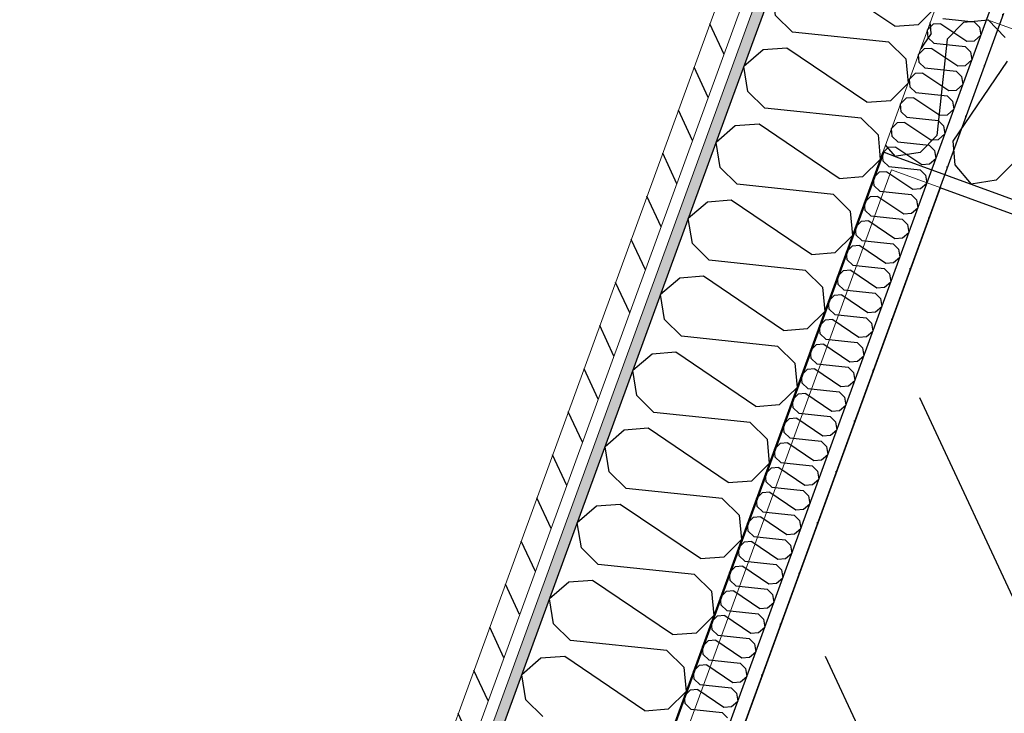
# Model space of a CAD drawing. Header units: millimetres. Extents: x 112481703 to 112588235, y 1264638581 to 1264713486.
# Tile 409 of 487: x 112576753 to 112577664, y 1264688744 to 1264689386. Entities that reach past the tile are written whole.
import ezdxf
from ezdxf.enums import TextEntityAlignment as Align

# ---------------------------------------------------------------- set-up
doc = ezdxf.new("R2010")
doc.units = ezdxf.units.MM
doc.header["$LTSCALE"] = 0.5
doc.header["$MEASUREMENT"] = 0
doc.linetypes.add('Lang stiplet', pattern=[2116.666603, 1269.999981, -846.666622])
doc.linetypes.add('PLINE', pattern=[0])
doc.layers.add('235- Utvendig kledning og overflate', color=7, linetype='Continuous', lineweight=0)
doc.layers.add('236- Innvendig kledning og overflate', color=7, linetype='Continuous', lineweight=0)
for name, color, linetype in [('266- Himling og innvendig overflate#1', 7, 'Continuous'), ('862- M___Nettoareal', 7, 'Continuous'), ('862- M___Nettoareal (1-100)', 7, 'Continuous'), ('862- M___Nettoareal(Polylinje)', 7, 'Continuous'), ('LA_farge_dekke_asfalt2', 7, 'Continuous'), ('Yttervegger.A225', 7, 'Continuous'), ('Yttervegger.A225 (Skravur)', 7, 'Continuous')]:
    doc.layers.add(name, color=color, linetype=linetype)
doc.styles.add('GENERATED_STYLE_1', font='arial.ttf')
pattern_1 = [(249.956, (112557650, 1264717795), (-81.357, 29.68231), [0, -50]), (249.956, (112557682.11, 1264717756.67), (-81.357, 29.68231), [0, -50])]

# ---------------------------------------------------------------- blocks, each defined once
blk = doc.blocks.new('Lager_BK_13_14', base_point=(112577734.86, 1264687561.15))
at = {"layer": '862- M___Nettoareal(Polylinje)', "linetype": 'PLINE', "flags": 128}
blk.add_lwpolyline([(112576572.42, 1264686402.03), (112577871.58, 1264685928.05), (112578457.59, 1264687534.28), (112578456.65, 1264687534.62), (112578902.53, 1264688756.73), (112577604.31, 1264689230.37)], close=True, dxfattribs=at)
blk = doc.blocks.new('*X173', base_point=(112557650, 1264717795))
at = {"layer": 'Yttervegger.A225 (Skravur)', "linetype": 'PLINE'}
for p, q in [((112577595.91, 1264689373.17), (112577595.32, 1264689380.78)), ((112577595.91, 1264689373.17), (112577588.61, 1264689362.38)), ((112577554.51, 1264689268.92), (112577562.76, 1264689259.37)), ((112577563.86, 1264689259.54), (112577562.76, 1264689259.37))]:
    blk.add_line(p, q, dxfattribs=at)
blk = doc.blocks.new('*X174', base_point=(112557650, 1264717795))
at = {"layer": 'Yttervegger.A225 (Skravur)', "linetype": 'PLINE'}
for p, q in [((112577595.32, 1264689380.78), (112577595.13, 1264689383.19)), ((112577588.61, 1264689362.38), (112577586.3, 1264689358.96)), ((112577553.76, 1264689269.79), (112577554.51, 1264689268.92))]:
    blk.add_line(p, q, dxfattribs=at)
blk = doc.blocks.new('*X175', base_point=(112557650, 1264717795))
at = {"layer": 'Yttervegger.A225 (Skravur)', "linetype": 'PLINE'}
for p, q in [((112577610.69, 1264689367.78), (112577626.13, 1264689383.49)), ((112577626.13, 1264689383.49), (112577648.65, 1264689385.57)), ((112577664.54, 1264689369.47), (112577648.65, 1264689385.57)), ((112577610.69, 1264689367.78), (112577601.32, 1264689278.78)), ((112577666.24, 1264689347.51), (112577616.1, 1264689273.39)), ((112577601.32, 1264689278.78), (112577585.88, 1264689263.08)), ((112577616.1, 1264689273.39), (112577617.8, 1264689251.43)), ((112577585.88, 1264689263.08), (112577563.86, 1264689259.54)), ((112577617.8, 1264689251.43), (112577633.09, 1264689233.71)), ((112577671.65, 1264689253.12), (112577656.21, 1264689237.42)), ((112577656.21, 1264689237.42), (112577633.09, 1264689233.71))]:
    blk.add_line(p, q, dxfattribs=at)
blk = doc.blocks.new('*X580', base_point=(112557650, 1264717795))
at = {"layer": 'Yttervegger.A225 (Skravur)', "linetype": 'PLINE'}
for p, q in [((112577466.15, 1264689428.18), (112577448.42, 1264689412.88)), ((112577488.11, 1264689429.88), (112577466.15, 1264689428.18)), ((112577562.23, 1264689379.73), (112577488.11, 1264689429.88)), ((112577452.14, 1264689389.76), (112577448.42, 1264689412.88)), ((112577584.19, 1264689381.43), (112577600.29, 1264689397.32)), ((112577599.73, 1264689403.42), (112577600.29, 1264689397.32)), ((112577467.84, 1264689374.32), (112577452.14, 1264689389.76)), ((112577562.23, 1264689379.73), (112577584.19, 1264689381.43)), ((112577556.84, 1264689364.95), (112577467.84, 1264689374.32)), ((112577556.84, 1264689364.95), (112577572.55, 1264689349.51)), ((112577440.49, 1264689357.84), (112577422.76, 1264689342.55)), ((112577462.45, 1264689359.54), (112577440.49, 1264689357.84)), ((112577536.57, 1264689309.4), (112577462.45, 1264689359.54)), ((112577426.48, 1264689319.43), (112577422.76, 1264689342.55)), ((112577572.55, 1264689349.51), (112577574.63, 1264689326.99)), ((112577558.53, 1264689311.1), (112577574.63, 1264689326.99)), ((112577442.18, 1264689303.99), (112577426.48, 1264689319.43)), ((112577536.57, 1264689309.4), (112577558.53, 1264689311.1)), ((112577531.18, 1264689294.62), (112577442.18, 1264689303.99)), ((112577531.18, 1264689294.62), (112577546.89, 1264689279.18)), ((112577546.89, 1264689279.18), (112577548.23, 1264689264.67))]:
    blk.add_line(p, q, dxfattribs=at)
blk = doc.blocks.new('*X581', base_point=(112557650, 1264717795))
at = {"layer": 'Yttervegger.A225 (Skravur)', "linetype": 'PLINE'}
for p, q in [((112577436.79, 1264689289.21), (112577414.83, 1264689287.51)), ((112577510.91, 1264689239.07), (112577436.79, 1264689289.21)), ((112577414.83, 1264689287.51), (112577397.1, 1264689272.22)), ((112577400.82, 1264689249.1), (112577397.1, 1264689272.22)), ((112577548.23, 1264689264.67), (112577548.97, 1264689256.66)), ((112577532.87, 1264689240.76), (112577548.97, 1264689256.66)), ((112577416.52, 1264689233.65), (112577400.82, 1264689249.1)), ((112577505.52, 1264689224.29), (112577416.52, 1264689233.65)), ((112577510.91, 1264689239.07), (112577532.87, 1264689240.76)), ((112577505.52, 1264689224.29), (112577521.23, 1264689208.85)), ((112577389.17, 1264689217.18), (112577371.44, 1264689201.88)), ((112577411.13, 1264689218.88), (112577389.17, 1264689217.18)), ((112577485.25, 1264689168.73), (112577411.13, 1264689218.88)), ((112577521.23, 1264689208.85), (112577523.31, 1264689186.32)), ((112577375.16, 1264689178.76), (112577371.44, 1264689201.88)), ((112577390.86, 1264689163.32), (112577375.16, 1264689178.76)), ((112577507.21, 1264689170.43), (112577523.31, 1264689186.32)), ((112577485.25, 1264689168.73), (112577507.21, 1264689170.43)), ((112577479.86, 1264689153.96), (112577390.86, 1264689163.32)), ((112577479.86, 1264689153.96), (112577495.57, 1264689138.51)), ((112577363.51, 1264689146.85), (112577345.78, 1264689131.55)), ((112577385.47, 1264689148.55), (112577363.51, 1264689146.85)), ((112577459.59, 1264689098.4), (112577385.47, 1264689148.55)), ((112577495.57, 1264689138.51), (112577497.65, 1264689115.99)), ((112577349.5, 1264689108.43), (112577345.78, 1264689131.55)), ((112577481.55, 1264689100.1), (112577497.65, 1264689115.99)), ((112577365.2, 1264689092.99), (112577349.5, 1264689108.43)), ((112577459.59, 1264689098.4), (112577481.55, 1264689100.1)), ((112577454.2, 1264689083.62), (112577365.2, 1264689092.99)), ((112577359.81, 1264689078.21), (112577337.85, 1264689076.51)), ((112577433.93, 1264689028.07), (112577359.81, 1264689078.21)), ((112577454.2, 1264689083.62), (112577469.91, 1264689068.18)), ((112577337.85, 1264689076.51), (112577320.12, 1264689061.22)), ((112577323.83, 1264689038.1), (112577320.12, 1264689061.22)), ((112577469.91, 1264689068.18), (112577471.99, 1264689045.66)), ((112577455.89, 1264689029.77), (112577471.99, 1264689045.66)), ((112577339.54, 1264689022.66), (112577323.83, 1264689038.1)), ((112577433.93, 1264689028.07), (112577455.89, 1264689029.77)), ((112577428.54, 1264689013.29), (112577339.54, 1264689022.66)), ((112577312.19, 1264689006.18), (112577294.46, 1264688990.89)), ((112577334.15, 1264689007.88), (112577312.19, 1264689006.18)), ((112577408.27, 1264688957.74), (112577334.15, 1264689007.88)), ((112577428.54, 1264689013.29), (112577444.25, 1264688997.85)), ((112577444.25, 1264688997.85), (112577446.33, 1264688975.33)), ((112577298.17, 1264688967.77), (112577294.46, 1264688990.89)), ((112577430.23, 1264688959.43), (112577446.33, 1264688975.33)), ((112577313.88, 1264688952.32), (112577298.17, 1264688967.77)), ((112577402.88, 1264688942.96), (112577313.88, 1264688952.32)), ((112577408.27, 1264688957.74), (112577430.23, 1264688959.43)), ((112577402.88, 1264688942.96), (112577418.59, 1264688927.52)), ((112577286.53, 1264688935.85), (112577268.8, 1264688920.55)), ((112577308.49, 1264688937.55), (112577286.53, 1264688935.85)), ((112577382.61, 1264688887.4), (112577308.49, 1264688937.55)), ((112577418.59, 1264688927.52), (112577420.67, 1264688904.99)), ((112577272.51, 1264688897.43), (112577268.8, 1264688920.55)), ((112577288.22, 1264688881.99), (112577272.51, 1264688897.43)), ((112577404.57, 1264688889.1), (112577420.67, 1264688904.99)), ((112577382.61, 1264688887.4), (112577404.57, 1264688889.1)), ((112577377.22, 1264688872.63), (112577288.22, 1264688881.99)), ((112577377.22, 1264688872.63), (112577392.93, 1264688857.18)), ((112577260.87, 1264688865.52), (112577243.14, 1264688850.22)), ((112577282.83, 1264688867.22), (112577260.87, 1264688865.52)), ((112577356.95, 1264688817.07), (112577282.83, 1264688867.22)), ((112577392.93, 1264688857.18), (112577395.01, 1264688834.66)), ((112577246.85, 1264688827.1), (112577243.14, 1264688850.22)), ((112577378.91, 1264688818.77), (112577395.01, 1264688834.66)), ((112577262.56, 1264688811.66), (112577246.85, 1264688827.1)), ((112577356.95, 1264688817.07), (112577378.91, 1264688818.77)), ((112577351.56, 1264688802.29), (112577262.56, 1264688811.66)), ((112577257.17, 1264688796.88), (112577235.21, 1264688795.18)), ((112577331.29, 1264688746.74), (112577257.17, 1264688796.88)), ((112577351.56, 1264688802.29), (112577367.27, 1264688786.85)), ((112577235.21, 1264688795.18), (112577217.48, 1264688779.89)), ((112577367.27, 1264688786.85), (112577369.35, 1264688764.33)), ((112577221.19, 1264688756.77), (112577217.48, 1264688779.89)), ((112577353.25, 1264688748.44), (112577369.35, 1264688764.33)), ((112577236.9, 1264688741.33), (112577221.19, 1264688756.77)), ((112577331.29, 1264688746.74), (112577353.25, 1264688748.44))]:
    blk.add_line(p, q, dxfattribs=at)
blk = doc.blocks.new('Label_67', base_point=(112577856.52, 1264687537.07))
at = {"layer": '862- M___Nettoareal (1-100)', "insert": (112577855.82, 1264688135.35), "char_height": 200, "attachment_point": 1, "rotation": 249.95599, "style": 'GENERATED_STYLE_1'}
blk.add_mtext('\\A1;{\\pql;\\pt0,241000;\\fArial|b0|i0|c0|p0;\\W1.000000;4,2\\fArial|b0|i0|c0|p0;\\W1.000000;\\A1{\\H.66x;\\S^  ;}\\fArial|b0|i0|c0|p0;\\W1.000000; m\\fArial|b0|i0|c0|p0;\\W1.000000;\\A1{\\H.66x;\\S2^  ;}\\fArial|b0|i0|c0|p0;\\W1.000000;\\fArial|b0|i0|c0|p0;\\W1.000000;\\fArial|b0|i0|c0|p0;\\W1.000000;\\fArial|b0|i0|c0|p0;\\W1.000000;\\fArial|b0|i0|c0|p0;\\W1.000000;\\fArial|b0|i0|c0|p0;\\W1.000000;\\fArial|b0|i0|c0|p0;\\W1.000000;\\A1{\\H.66x;\\S^  ;}\\fArial|b0|i0|c0|p0;\\W1.000000;\\fArial|b0|i0|c0|p0;\\W1.000000;\\A1{\\H.66x;\\S^  ;}\\fArial|b0|i0|c0|p0;\\W1.000000;\\fArial|b0|i0|c0|p0;\\W1.000000;\\fArial|b0|i0|c0|p0;\\W1.000000;\\fArial|b0|i0|c0|p0;\\W1.000000;\\fArial|b0|i0|c0|p0;\\W1.000000;\\fArial|b0|i0|c0|p0;\\W1.000000;\\fArial|b0|i0|c0|p0;\\W1.000000;\\A1{\\H.66x;\\S^  ;}\\fArial|b0|i0|c0|p0;\\W1.000000;\\fArial|b0|i0|c0|p0;\\W1.000000;\\A1{\\H.66x;\\S^  ;}\\fArial|b0|i0|c0|p0;\\W1.000000;\\fArial|b0|i0|c0|p0;\\W1.000000;\\fArial|b0|i0|c0|p0;\\W1.000000;\\fArial|b0|i0|c0|p0;\\W1.000000;\\fArial|b0|i0|c0|p0;\\W1.000000;\\fArial|b0|i0|c0|p0;\\W1.000000;\\fArial|b0|i0|c0|p0;\\W1.000000;\\A1{\\H.66x;\\S^  ;}\\fArial|b0|i0|c0|p0;\\W1.000000;\\fArial|b0|i0|c0|p0;\\W1.000000;\\A1{\\H.66x;\\S^  ;}\\fArial|b0|i0|c0|p0;\\W1.000000;\\fArial|b0|i0|c0|p0;\\W1.000000;\\fArial|b0|i0|c0|p0;\\W1.000000;\\fArial|b0|i0|c0|p0;\\W1.000000;\\fArial|b0|i0|c0|p0;\\W1.000000;\\fArial|b0|i0|c0|p0;\\W1.000000;\\fArial|b0|i0|c0|p0;\\W1.000000;\\A1{\\H.66x;\\S^  ;}\\fArial|b0|i0|c0|p0;\\W1.000000;\\fArial|b0|i0|c0|p0;\\W1.000000;\\A1{\\H.66x;\\S^  ;}\\fArial|b0|i0|c0|p0;\\W1.000000;\\fArial|b0|i0|c0|p0;\\W1.000000;\\fArial|b0|i0|c0|p0;\\W1.000000;\\fArial|b0|i0|c0|p0;\\W1.000000;\\fArial|b0|i0|c0|p0;\\W1.000000;\\fArial|b0|i0|c0|p0;\\W1.000000;\\fArial|b0|i0|c0|p0;\\W1.000000;\\fArial|b0|i0|c0|p0;\\W1.000000;}', dxfattribs=at)
at = {"layer": '862- M___Nettoareal (1-100)', "style": 'GENERATED_STYLE_1'}
for tag, p in [('DUMMY_108', (112577908.3, 1264688137.49)), ('DUMMY_107', (112578203.55, 1264688029.77)), ('DUMMY_106', (112578498.81, 1264687922.05))]:
    blk.add_attdef(tag, text='', height=200, rotation=249.95599, dxfattribs=at).set_placement(p, align=Align.TOP_LEFT)
blk = doc.blocks.new('Label_68', base_point=(112578786.05, 1264690084.86))
at = {"layer": '862- M___Nettoareal (1-100)', "char_height": 200, "attachment_point": 1, "rotation": 249.95599, "style": 'GENERATED_STYLE_1'}
for s, insert in [('\\A1;{\\pql;\\pt0,241000;\\fArial|b0|i0|c0|p0;\\W1.000000;2,5\\fArial|b0|i0|c0|p0;\\W1.000000;\\A1{\\H.66x;\\S^  ;}\\fArial|b0|i0|c0|p0;\\W1.000000; m\\fArial|b0|i0|c0|p0;\\W1.000000;\\A1{\\H.66x;\\S2^  ;}\\fArial|b0|i0|c0|p0;\\W1.000000;\\fArial|b0|i0|c0|p0;\\W1.000000;\\fArial|b0|i0|c0|p0;\\W1.000000;\\fArial|b0|i0|c0|p0;\\W1.000000;\\fArial|b0|i0|c0|p0;\\W1.000000;\\fArial|b0|i0|c0|p0;\\W1.000000;\\fArial|b0|i0|c0|p0;\\W1.000000;\\A1{\\H.66x;\\S^  ;}\\fArial|b0|i0|c0|p0;\\W1.000000;\\fArial|b0|i0|c0|p0;\\W1.000000;\\A1{\\H.66x;\\S^  ;}\\fArial|b0|i0|c0|p0;\\W1.000000;\\fArial|b0|i0|c0|p0;\\W1.000000;\\fArial|b0|i0|c0|p0;\\W1.000000;\\fArial|b0|i0|c0|p0;\\W1.000000;\\fArial|b0|i0|c0|p0;\\W1.000000;\\fArial|b0|i0|c0|p0;\\W1.000000;\\fArial|b0|i0|c0|p0;\\W1.000000;\\A1{\\H.66x;\\S^  ;}\\fArial|b0|i0|c0|p0;\\W1.000000;\\fArial|b0|i0|c0|p0;\\W1.000000;\\A1{\\H.66x;\\S^  ;}\\fArial|b0|i0|c0|p0;\\W1.000000;\\fArial|b0|i0|c0|p0;\\W1.000000;\\fArial|b0|i0|c0|p0;\\W1.000000;\\fArial|b0|i0|c0|p0;\\W1.000000;\\fArial|b0|i0|c0|p0;\\W1.000000;\\fArial|b0|i0|c0|p0;\\W1.000000;\\fArial|b0|i0|c0|p0;\\W1.000000;\\A1{\\H.66x;\\S^  ;}\\fArial|b0|i0|c0|p0;\\W1.000000;\\fArial|b0|i0|c0|p0;\\W1.000000;\\A1{\\H.66x;\\S^  ;}\\fArial|b0|i0|c0|p0;\\W1.000000;\\fArial|b0|i0|c0|p0;\\W1.000000;\\fArial|b0|i0|c0|p0;\\W1.000000;\\fArial|b0|i0|c0|p0;\\W1.000000;\\fArial|b0|i0|c0|p0;\\W1.000000;\\fArial|b0|i0|c0|p0;\\W1.000000;\\fArial|b0|i0|c0|p0;\\W1.000000;\\A1{\\H.66x;\\S^  ;}\\fArial|b0|i0|c0|p0;\\W1.000000;\\fArial|b0|i0|c0|p0;\\W1.000000;\\A1{\\H.66x;\\S^  ;}\\fArial|b0|i0|c0|p0;\\W1.000000;\\fArial|b0|i0|c0|p0;\\W1.000000;\\fArial|b0|i0|c0|p0;\\W1.000000;\\fArial|b0|i0|c0|p0;\\W1.000000;\\fArial|b0|i0|c0|p0;\\W1.000000;\\fArial|b0|i0|c0|p0;\\W1.000000;\\fArial|b0|i0|c0|p0;\\W1.000000;\\fArial|b0|i0|c0|p0;\\W1.000000;}', (112578727.86, 1264690525.56)), ('\\A1;{\\pql;\\pt0,241000;\\fArial|b0|i0|c0|p0;\\W1.000000;Toalett\\fArial|b0|i0|c0|p0;\\W1.000000;\\A1{\\H.66x;\\S^  ;}\\fArial|b0|i0|c0|p0;\\W1.000000;\\fArial|b0|i0|c0|p0;\\W1.000000;\\A1{\\H.66x;\\S^  ;}\\fArial|b0|i0|c0|p0;\\W1.000000;\\fArial|b0|i0|c0|p0;\\W1.000000;\\fArial|b0|i0|c0|p0;\\W1.000000;\\fArial|b0|i0|c0|p0;\\W1.000000;\\fArial|b0|i0|c0|p0;\\W1.000000;\\fArial|b0|i0|c0|p0;\\W1.000000;\\fArial|b0|i0|c0|p0;\\W1.000000;\\A1{\\H.66x;\\S^  ;}\\fArial|b0|i0|c0|p0;\\W1.000000;\\fArial|b0|i0|c0|p0;\\W1.000000;\\A1{\\H.66x;\\S^  ;}\\fArial|b0|i0|c0|p0;\\W1.000000;\\fArial|b0|i0|c0|p0;\\W1.000000;\\fArial|b0|i0|c0|p0;\\W1.000000;\\fArial|b0|i0|c0|p0;\\W1.000000;\\fArial|b0|i0|c0|p0;\\W1.000000;\\fArial|b0|i0|c0|p0;\\W1.000000;\\fArial|b0|i0|c0|p0;\\W1.000000;\\A1{\\H.66x;\\S^  ;}\\fArial|b0|i0|c0|p0;\\W1.000000;\\fArial|b0|i0|c0|p0;\\W1.000000;\\A1{\\H.66x;\\S^  ;}\\fArial|b0|i0|c0|p0;\\W1.000000;\\fArial|b0|i0|c0|p0;\\W1.000000;\\fArial|b0|i0|c0|p0;\\W1.000000;\\fArial|b0|i0|c0|p0;\\W1.000000;\\fArial|b0|i0|c0|p0;\\W1.000000;\\fArial|b0|i0|c0|p0;\\W1.000000;\\fArial|b0|i0|c0|p0;\\W1.000000;\\A1{\\H.66x;\\S^  ;}\\fArial|b0|i0|c0|p0;\\W1.000000;\\fArial|b0|i0|c0|p0;\\W1.000000;\\A1{\\H.66x;\\S^  ;}\\fArial|b0|i0|c0|p0;\\W1.000000;\\fArial|b0|i0|c0|p0;\\W1.000000;\\fArial|b0|i0|c0|p0;\\W1.000000;\\fArial|b0|i0|c0|p0;\\W1.000000;\\fArial|b0|i0|c0|p0;\\W1.000000;\\fArial|b0|i0|c0|p0;\\W1.000000;\\fArial|b0|i0|c0|p0;\\W1.000000;\\A1{\\H.66x;\\S^  ;}\\fArial|b0|i0|c0|p0;\\W1.000000;\\fArial|b0|i0|c0|p0;\\W1.000000;\\A1{\\H.66x;\\S^  ;}\\fArial|b0|i0|c0|p0;\\W1.000000;\\fArial|b0|i0|c0|p0;\\W1.000000;\\fArial|b0|i0|c0|p0;\\W1.000000;\\fArial|b0|i0|c0|p0;\\W1.000000;\\fArial|b0|i0|c0|p0;\\W1.000000;\\fArial|b0|i0|c0|p0;\\W1.000000;\\fArial|b0|i0|c0|p0;\\W1.000000;\\fArial|b0|i0|c0|p0;\\W1.000000;}', (112579025.8, 1264690416.86)), ('\\A1;{\\pql;\\pt0,241000;\\fArial|b0|i0|c0|p0;\\W1.000000;11\\fArial|b0|i0|c0|p0;\\W1.000000;\\A1{\\H.66x;\\S^  ;}\\fArial|b0|i0|c0|p0;\\W1.000000;\\fArial|b0|i0|c0|p0;\\W1.000000;\\A1{\\H.66x;\\S^  ;}\\fArial|b0|i0|c0|p0;\\W1.000000;\\fArial|b0|i0|c0|p0;\\W1.000000;\\fArial|b0|i0|c0|p0;\\W1.000000;\\fArial|b0|i0|c0|p0;\\W1.000000;\\fArial|b0|i0|c0|p0;\\W1.000000;\\fArial|b0|i0|c0|p0;\\W1.000000;\\fArial|b0|i0|c0|p0;\\W1.000000;\\A1{\\H.66x;\\S^  ;}\\fArial|b0|i0|c0|p0;\\W1.000000;\\fArial|b0|i0|c0|p0;\\W1.000000;\\A1{\\H.66x;\\S^  ;}\\fArial|b0|i0|c0|p0;\\W1.000000;\\fArial|b0|i0|c0|p0;\\W1.000000;\\fArial|b0|i0|c0|p0;\\W1.000000;\\fArial|b0|i0|c0|p0;\\W1.000000;\\fArial|b0|i0|c0|p0;\\W1.000000;\\fArial|b0|i0|c0|p0;\\W1.000000;\\fArial|b0|i0|c0|p0;\\W1.000000;\\A1{\\H.66x;\\S^  ;}\\fArial|b0|i0|c0|p0;\\W1.000000;\\fArial|b0|i0|c0|p0;\\W1.000000;\\A1{\\H.66x;\\S^  ;}\\fArial|b0|i0|c0|p0;\\W1.000000;\\fArial|b0|i0|c0|p0;\\W1.000000;\\fArial|b0|i0|c0|p0;\\W1.000000;\\fArial|b0|i0|c0|p0;\\W1.000000;\\fArial|b0|i0|c0|p0;\\W1.000000;\\fArial|b0|i0|c0|p0;\\W1.000000;\\fArial|b0|i0|c0|p0;\\W1.000000;\\A1{\\H.66x;\\S^  ;}\\fArial|b0|i0|c0|p0;\\W1.000000;\\fArial|b0|i0|c0|p0;\\W1.000000;\\A1{\\H.66x;\\S^  ;}\\fArial|b0|i0|c0|p0;\\W1.000000;\\fArial|b0|i0|c0|p0;\\W1.000000;\\fArial|b0|i0|c0|p0;\\W1.000000;\\fArial|b0|i0|c0|p0;\\W1.000000;\\fArial|b0|i0|c0|p0;\\W1.000000;\\fArial|b0|i0|c0|p0;\\W1.000000;\\fArial|b0|i0|c0|p0;\\W1.000000;\\A1{\\H.66x;\\S^  ;}\\fArial|b0|i0|c0|p0;\\W1.000000;\\fArial|b0|i0|c0|p0;\\W1.000000;\\A1{\\H.66x;\\S^  ;}\\fArial|b0|i0|c0|p0;\\W1.000000;\\fArial|b0|i0|c0|p0;\\W1.000000;\\fArial|b0|i0|c0|p0;\\W1.000000;\\fArial|b0|i0|c0|p0;\\W1.000000;\\fArial|b0|i0|c0|p0;\\W1.000000;\\fArial|b0|i0|c0|p0;\\W1.000000;\\fArial|b0|i0|c0|p0;\\W1.000000;\\fArial|b0|i0|c0|p0;\\W1.000000;}', (112579327.9, 1264690327.93))]:
    blk.add_mtext(s, dxfattribs=dict(at, insert=insert))
at = {"layer": '862- M___Nettoareal (1-100)', "style": 'GENERATED_STYLE_1'}
for tag, p in [('DUMMY_108', (112578780.34, 1264690527.7)), ('DUMMY_107', (112579075.6, 1264690419.98)), ('DUMMY_106', (112579370.85, 1264690312.26))]:
    blk.add_attdef(tag, text='', height=200, rotation=249.95599, dxfattribs=at).set_placement(p, align=Align.TOP_LEFT)
blk = doc.blocks.new('*X1160', base_point=(112557650, 1264717795))
at = {"layer": 'Yttervegger.A225 (Skravur)', "linetype": 'PLINE'}
for p, q in [((112577597.88, 1264689381.56), (112577592.66, 1264689376.41)), ((112577605, 1264689382.12), (112577597.88, 1264689381.56)), ((112577605, 1264689382.12), (112577629.04, 1264689365.85)), ((112577606.75, 1264689386.91), (112577635.62, 1264689383.87)), ((112577635.62, 1264689383.87), (112577640.71, 1264689378.86)), ((112577640.71, 1264689378.86), (112577641.91, 1264689371.36)), ((112577593.34, 1264689369.11), (112577592.66, 1264689376.41)), ((112577636.17, 1264689366.4), (112577641.91, 1264689371.36)), ((112577598.43, 1264689364.1), (112577593.34, 1264689369.11)), ((112577598.43, 1264689364.1), (112577627.29, 1264689361.06)), ((112577627.29, 1264689361.06), (112577632.39, 1264689356.05)), ((112577629.04, 1264689365.85), (112577636.17, 1264689366.4)), ((112577589.56, 1264689358.75), (112577584.34, 1264689353.6)), ((112577585.01, 1264689346.3), (112577584.34, 1264689353.6)), ((112577596.68, 1264689359.31), (112577589.56, 1264689358.75)), ((112577596.68, 1264689359.31), (112577620.72, 1264689343.04)), ((112577632.39, 1264689356.05), (112577633.59, 1264689348.55)), ((112577590.11, 1264689341.29), (112577585.01, 1264689346.3)), ((112577620.72, 1264689343.04), (112577627.84, 1264689343.59)), ((112577627.84, 1264689343.59), (112577633.59, 1264689348.55)), ((112577581.24, 1264689335.94), (112577576.02, 1264689330.79)), ((112577588.36, 1264689336.49), (112577581.24, 1264689335.94)), ((112577588.36, 1264689336.49), (112577612.4, 1264689320.23)), ((112577590.11, 1264689341.29), (112577618.97, 1264689338.25)), ((112577618.97, 1264689338.25), (112577624.07, 1264689333.24)), ((112577624.07, 1264689333.24), (112577625.27, 1264689325.74)), ((112577576.69, 1264689323.49), (112577576.02, 1264689330.79)), ((112577619.52, 1264689320.78), (112577625.27, 1264689325.74)), ((112577581.79, 1264689318.48), (112577576.69, 1264689323.49)), ((112577581.79, 1264689318.48), (112577610.65, 1264689315.44)), ((112577610.65, 1264689315.44), (112577615.74, 1264689310.43)), ((112577612.4, 1264689320.23), (112577619.52, 1264689320.78)), ((112577572.92, 1264689313.13), (112577567.69, 1264689307.98)), ((112577568.37, 1264689300.67), (112577567.69, 1264689307.98)), ((112577580.04, 1264689313.68), (112577572.92, 1264689313.13)), ((112577580.04, 1264689313.68), (112577604.08, 1264689297.42)), ((112577615.74, 1264689310.43), (112577616.95, 1264689302.93)), ((112577573.46, 1264689295.67), (112577568.37, 1264689300.67)), ((112577604.08, 1264689297.42), (112577611.2, 1264689297.97)), ((112577611.2, 1264689297.97), (112577616.95, 1264689302.93)), ((112577564.59, 1264689290.32), (112577559.37, 1264689285.17)), ((112577571.72, 1264689290.87), (112577564.59, 1264689290.32)), ((112577571.72, 1264689290.87), (112577595.75, 1264689274.61)), ((112577573.46, 1264689295.67), (112577602.33, 1264689292.63)), ((112577602.33, 1264689292.63), (112577607.42, 1264689287.62)), ((112577607.42, 1264689287.62), (112577608.63, 1264689280.12)), ((112577560.05, 1264689277.86), (112577559.37, 1264689285.17)), ((112577602.88, 1264689275.16), (112577608.63, 1264689280.12)), ((112577565.14, 1264689272.86), (112577560.05, 1264689277.86)), ((112577565.14, 1264689272.86), (112577594.01, 1264689269.82)), ((112577594.01, 1264689269.82), (112577599.1, 1264689264.81)), ((112577595.75, 1264689274.61), (112577602.88, 1264689275.16)), ((112577556.27, 1264689267.51), (112577551.05, 1264689262.36)), ((112577551.73, 1264689255.05), (112577551.05, 1264689262.36)), ((112577563.39, 1264689268.06), (112577556.27, 1264689267.51)), ((112577563.39, 1264689268.06), (112577587.43, 1264689251.8)), ((112577599.1, 1264689264.81), (112577600.3, 1264689257.31)), ((112577556.82, 1264689250.05), (112577551.73, 1264689255.05)), ((112577587.43, 1264689251.8), (112577594.55, 1264689252.35)), ((112577594.55, 1264689252.35), (112577600.3, 1264689257.31)), ((112577547.95, 1264689244.7), (112577542.73, 1264689239.55)), ((112577555.07, 1264689245.25), (112577547.95, 1264689244.7)), ((112577555.07, 1264689245.25), (112577579.11, 1264689228.99)), ((112577556.82, 1264689250.05), (112577585.68, 1264689247.01)), ((112577585.68, 1264689247.01), (112577590.78, 1264689242)), ((112577543.4, 1264689232.24), (112577542.73, 1264689239.55)), ((112577586.23, 1264689229.54), (112577591.98, 1264689234.5)), ((112577590.78, 1264689242), (112577591.98, 1264689234.5)), ((112577548.5, 1264689227.23), (112577543.4, 1264689232.24)), ((112577548.5, 1264689227.23), (112577577.36, 1264689224.2)), ((112577577.36, 1264689224.2), (112577582.46, 1264689219.19)), ((112577579.11, 1264689228.99), (112577586.23, 1264689229.54)), ((112577539.63, 1264689221.89), (112577534.41, 1264689216.74)), ((112577535.08, 1264689209.43), (112577534.41, 1264689216.74)), ((112577546.75, 1264689222.44), (112577539.63, 1264689221.89)), ((112577546.75, 1264689222.44), (112577570.79, 1264689206.18)), ((112577582.46, 1264689219.19), (112577583.66, 1264689211.69)), ((112577540.18, 1264689204.42), (112577535.08, 1264689209.43)), ((112577570.79, 1264689206.18), (112577577.91, 1264689206.73)), ((112577577.91, 1264689206.73), (112577583.66, 1264689211.69)), ((112577531.3, 1264689199.08), (112577526.08, 1264689193.93)), ((112577538.43, 1264689199.63), (112577531.3, 1264689199.08)), ((112577538.43, 1264689199.63), (112577562.47, 1264689183.37)), ((112577540.18, 1264689204.42), (112577569.04, 1264689201.39)), ((112577569.04, 1264689201.39), (112577574.13, 1264689196.38)), ((112577526.76, 1264689186.62), (112577526.08, 1264689193.93)), ((112577569.59, 1264689183.92), (112577575.34, 1264689188.88)), ((112577574.13, 1264689196.38), (112577575.34, 1264689188.88)), ((112577531.85, 1264689181.61), (112577526.76, 1264689186.62)), ((112577531.85, 1264689181.61), (112577560.72, 1264689178.58)), ((112577560.72, 1264689178.58), (112577565.81, 1264689173.57)), ((112577562.47, 1264689183.37), (112577569.59, 1264689183.92)), ((112577522.98, 1264689176.27), (112577517.76, 1264689171.12)), ((112577518.44, 1264689163.81), (112577517.76, 1264689171.12)), ((112577530.1, 1264689176.82), (112577522.98, 1264689176.27)), ((112577530.1, 1264689176.82), (112577554.14, 1264689160.56)), ((112577565.81, 1264689173.57), (112577567.01, 1264689166.07)), ((112577523.53, 1264689158.8), (112577518.44, 1264689163.81)), ((112577554.14, 1264689160.56), (112577561.27, 1264689161.11)), ((112577561.27, 1264689161.11), (112577567.01, 1264689166.07)), ((112577514.66, 1264689153.46), (112577509.44, 1264689148.31)), ((112577521.78, 1264689154.01), (112577514.66, 1264689153.46)), ((112577521.78, 1264689154.01), (112577545.82, 1264689137.75)), ((112577523.53, 1264689158.8), (112577552.39, 1264689155.77)), ((112577552.39, 1264689155.77), (112577557.49, 1264689150.76)), ((112577510.11, 1264689141), (112577509.44, 1264689148.31)), ((112577552.94, 1264689138.3), (112577558.69, 1264689143.26)), ((112577557.49, 1264689150.76), (112577558.69, 1264689143.26)), ((112577515.21, 1264689135.99), (112577510.11, 1264689141)), ((112577515.21, 1264689135.99), (112577544.07, 1264689132.95)), ((112577544.07, 1264689132.95), (112577549.17, 1264689127.95)), ((112577545.82, 1264689137.75), (112577552.94, 1264689138.3)), ((112577506.34, 1264689130.65), (112577501.12, 1264689125.49)), ((112577501.79, 1264689118.19), (112577501.12, 1264689125.49)), ((112577513.46, 1264689131.2), (112577506.34, 1264689130.65)), ((112577513.46, 1264689131.2), (112577537.5, 1264689114.94)), ((112577549.17, 1264689127.95), (112577550.37, 1264689120.45)), ((112577506.89, 1264689113.18), (112577501.79, 1264689118.19)), ((112577537.5, 1264689114.94), (112577544.62, 1264689115.49)), ((112577544.62, 1264689115.49), (112577550.37, 1264689120.45)), ((112577498.02, 1264689107.84), (112577492.79, 1264689102.68)), ((112577505.14, 1264689108.39), (112577498.02, 1264689107.84)), ((112577505.14, 1264689108.39), (112577529.18, 1264689092.13)), ((112577506.89, 1264689113.18), (112577535.75, 1264689110.14)), ((112577535.75, 1264689110.14), (112577540.84, 1264689105.14)), ((112577493.47, 1264689095.38), (112577492.79, 1264689102.68)), ((112577536.3, 1264689092.68), (112577542.05, 1264689097.64)), ((112577540.84, 1264689105.14), (112577542.05, 1264689097.64)), ((112577498.56, 1264689090.37), (112577493.47, 1264689095.38)), ((112577498.56, 1264689090.37), (112577527.43, 1264689087.33)), ((112577527.43, 1264689087.33), (112577532.52, 1264689082.33)), ((112577529.18, 1264689092.13), (112577536.3, 1264689092.68)), ((112577489.69, 1264689085.03), (112577484.47, 1264689079.87)), ((112577485.15, 1264689072.57), (112577484.47, 1264689079.87)), ((112577496.82, 1264689085.58), (112577489.69, 1264689085.03)), ((112577496.82, 1264689085.58), (112577520.85, 1264689069.32)), ((112577532.52, 1264689082.33), (112577533.73, 1264689074.83)), ((112577490.24, 1264689067.56), (112577485.15, 1264689072.57)), ((112577520.85, 1264689069.32), (112577527.98, 1264689069.87)), ((112577527.98, 1264689069.87), (112577533.73, 1264689074.83)), ((112577481.37, 1264689062.22), (112577476.15, 1264689057.06)), ((112577488.49, 1264689062.77), (112577481.37, 1264689062.22)), ((112577488.49, 1264689062.77), (112577512.53, 1264689046.5)), ((112577490.24, 1264689067.56), (112577519.11, 1264689064.52)), ((112577519.11, 1264689064.52), (112577524.2, 1264689059.51)), ((112577476.83, 1264689049.76), (112577476.15, 1264689057.06)), ((112577519.65, 1264689047.06), (112577525.4, 1264689052.02)), ((112577524.2, 1264689059.51), (112577525.4, 1264689052.02)), ((112577481.92, 1264689044.75), (112577476.83, 1264689049.76)), ((112577481.92, 1264689044.75), (112577510.78, 1264689041.71)), ((112577512.53, 1264689046.5), (112577519.65, 1264689047.06)), ((112577473.05, 1264689039.41), (112577467.83, 1264689034.25)), ((112577468.5, 1264689026.95), (112577467.83, 1264689034.25)), ((112577480.17, 1264689039.96), (112577473.05, 1264689039.41)), ((112577480.17, 1264689039.96), (112577504.21, 1264689023.69)), ((112577510.78, 1264689041.71), (112577515.88, 1264689036.7)), ((112577515.88, 1264689036.7), (112577517.08, 1264689029.21)), ((112577473.6, 1264689021.94), (112577468.5, 1264689026.95)), ((112577504.21, 1264689023.69), (112577511.33, 1264689024.25)), ((112577511.33, 1264689024.25), (112577517.08, 1264689029.21)), ((112577464.73, 1264689016.6), (112577459.51, 1264689011.44)), ((112577471.85, 1264689017.15), (112577464.73, 1264689016.6)), ((112577471.85, 1264689017.15), (112577495.89, 1264689000.88)), ((112577473.6, 1264689021.94), (112577502.46, 1264689018.9)), ((112577502.46, 1264689018.9), (112577507.56, 1264689013.89)), ((112577460.18, 1264689004.14), (112577459.51, 1264689011.44)), ((112577503.01, 1264689001.43), (112577508.76, 1264689006.4)), ((112577507.56, 1264689013.89), (112577508.76, 1264689006.4)), ((112577465.28, 1264688999.13), (112577460.18, 1264689004.14)), ((112577465.28, 1264688999.13), (112577494.14, 1264688996.09)), ((112577495.89, 1264689000.88), (112577503.01, 1264689001.43)), ((112577456.4, 1264688993.79), (112577451.18, 1264688988.63)), ((112577451.86, 1264688981.33), (112577451.18, 1264688988.63)), ((112577463.53, 1264688994.34), (112577456.4, 1264688993.79)), ((112577463.53, 1264688994.34), (112577487.57, 1264688978.07)), ((112577494.14, 1264688996.09), (112577499.23, 1264688991.08)), ((112577499.23, 1264688991.08), (112577500.44, 1264688983.59)), ((112577456.95, 1264688976.32), (112577451.86, 1264688981.33)), ((112577487.57, 1264688978.07), (112577494.69, 1264688978.62)), ((112577494.69, 1264688978.62), (112577500.44, 1264688983.59)), ((112577448.08, 1264688970.97), (112577442.86, 1264688965.82)), ((112577455.2, 1264688971.53), (112577448.08, 1264688970.97)), ((112577455.2, 1264688971.53), (112577479.24, 1264688955.26)), ((112577456.95, 1264688976.32), (112577485.82, 1264688973.28)), ((112577485.82, 1264688973.28), (112577490.91, 1264688968.27)), ((112577443.54, 1264688958.52), (112577442.86, 1264688965.82)), ((112577486.37, 1264688955.81), (112577492.11, 1264688960.77)), ((112577490.91, 1264688968.27), (112577492.11, 1264688960.77)), ((112577448.63, 1264688953.51), (112577443.54, 1264688958.52)), ((112577448.63, 1264688953.51), (112577477.49, 1264688950.47)), ((112577479.24, 1264688955.26), (112577486.37, 1264688955.81)), ((112577439.76, 1264688948.16), (112577434.54, 1264688943.01)), ((112577435.21, 1264688935.71), (112577434.54, 1264688943.01)), ((112577446.88, 1264688948.72), (112577439.76, 1264688948.16)), ((112577446.88, 1264688948.72), (112577470.92, 1264688932.45)), ((112577477.49, 1264688950.47), (112577482.59, 1264688945.46)), ((112577482.59, 1264688945.46), (112577483.79, 1264688937.96)), ((112577440.31, 1264688930.7), (112577435.21, 1264688935.71)), ((112577470.92, 1264688932.45), (112577478.04, 1264688933)), ((112577478.04, 1264688933), (112577483.79, 1264688937.96)), ((112577431.44, 1264688925.35), (112577426.22, 1264688920.2)), ((112577438.56, 1264688925.9), (112577431.44, 1264688925.35)), ((112577438.56, 1264688925.9), (112577462.6, 1264688909.64)), ((112577440.31, 1264688930.7), (112577469.17, 1264688927.66)), ((112577469.17, 1264688927.66), (112577474.27, 1264688922.65)), ((112577426.89, 1264688912.9), (112577426.22, 1264688920.2)), ((112577469.72, 1264688910.19), (112577475.47, 1264688915.15)), ((112577474.27, 1264688922.65), (112577475.47, 1264688915.15)), ((112577431.99, 1264688907.89), (112577426.89, 1264688912.9)), ((112577431.99, 1264688907.89), (112577460.85, 1264688904.85)), ((112577462.6, 1264688909.64), (112577469.72, 1264688910.19)), ((112577423.12, 1264688902.54), (112577417.89, 1264688897.39)), ((112577418.57, 1264688890.08), (112577417.89, 1264688897.39)), ((112577430.24, 1264688903.09), (112577423.12, 1264688902.54)), ((112577430.24, 1264688903.09), (112577454.28, 1264688886.83)), ((112577460.85, 1264688904.85), (112577465.94, 1264688899.84)), ((112577465.94, 1264688899.84), (112577467.15, 1264688892.34)), ((112577423.66, 1264688885.08), (112577418.57, 1264688890.08)), ((112577454.28, 1264688886.83), (112577461.4, 1264688887.38)), ((112577461.4, 1264688887.38), (112577467.15, 1264688892.34)), ((112577414.79, 1264688879.73), (112577409.57, 1264688874.58)), ((112577421.92, 1264688880.28), (112577414.79, 1264688879.73)), ((112577421.92, 1264688880.28), (112577445.95, 1264688864.02)), ((112577423.66, 1264688885.08), (112577452.53, 1264688882.04)), ((112577452.53, 1264688882.04), (112577457.62, 1264688877.03)), ((112577410.25, 1264688867.27), (112577409.57, 1264688874.58)), ((112577453.08, 1264688864.57), (112577458.83, 1264688869.53)), ((112577457.62, 1264688877.03), (112577458.83, 1264688869.53)), ((112577415.34, 1264688862.27), (112577410.25, 1264688867.27)), ((112577415.34, 1264688862.27), (112577444.21, 1264688859.23)), ((112577445.95, 1264688864.02), (112577453.08, 1264688864.57)), ((112577406.47, 1264688856.92), (112577401.25, 1264688851.77)), ((112577401.93, 1264688844.46), (112577401.25, 1264688851.77)), ((112577413.59, 1264688857.47), (112577406.47, 1264688856.92)), ((112577413.59, 1264688857.47), (112577437.63, 1264688841.21)), ((112577444.21, 1264688859.23), (112577449.3, 1264688854.22)), ((112577449.3, 1264688854.22), (112577450.5, 1264688846.72)), ((112577407.02, 1264688839.46), (112577401.93, 1264688844.46)), ((112577437.63, 1264688841.21), (112577444.75, 1264688841.76)), ((112577444.75, 1264688841.76), (112577450.5, 1264688846.72)), ((112577398.15, 1264688834.11), (112577392.93, 1264688828.96)), ((112577405.27, 1264688834.66), (112577398.15, 1264688834.11)), ((112577405.27, 1264688834.66), (112577429.31, 1264688818.4)), ((112577407.02, 1264688839.46), (112577435.88, 1264688836.42)), ((112577435.88, 1264688836.42), (112577440.98, 1264688831.41)), ((112577393.6, 1264688821.65), (112577392.93, 1264688828.96)), ((112577436.43, 1264688818.95), (112577442.18, 1264688823.91)), ((112577440.98, 1264688831.41), (112577442.18, 1264688823.91)), ((112577398.7, 1264688816.64), (112577393.6, 1264688821.65)), ((112577398.7, 1264688816.64), (112577427.56, 1264688813.61)), ((112577429.31, 1264688818.4), (112577436.43, 1264688818.95)), ((112577389.83, 1264688811.3), (112577384.61, 1264688806.15)), ((112577385.28, 1264688798.84), (112577384.61, 1264688806.15)), ((112577396.95, 1264688811.85), (112577389.83, 1264688811.3)), ((112577396.95, 1264688811.85), (112577420.99, 1264688795.59)), ((112577427.56, 1264688813.61), (112577432.66, 1264688808.6)), ((112577432.66, 1264688808.6), (112577433.86, 1264688801.1)), ((112577390.38, 1264688793.83), (112577385.28, 1264688798.84)), ((112577420.99, 1264688795.59), (112577428.11, 1264688796.14)), ((112577428.11, 1264688796.14), (112577433.86, 1264688801.1)), ((112577381.5, 1264688788.49), (112577376.28, 1264688783.34)), ((112577388.63, 1264688789.04), (112577381.5, 1264688788.49)), ((112577388.63, 1264688789.04), (112577412.67, 1264688772.78)), ((112577390.38, 1264688793.83), (112577419.24, 1264688790.8)), ((112577419.24, 1264688790.8), (112577424.33, 1264688785.79)), ((112577376.96, 1264688776.03), (112577376.28, 1264688783.34)), ((112577419.79, 1264688773.33), (112577425.54, 1264688778.29)), ((112577424.33, 1264688785.79), (112577425.54, 1264688778.29)), ((112577382.05, 1264688771.02), (112577376.96, 1264688776.03)), ((112577382.05, 1264688771.02), (112577410.92, 1264688767.99)), ((112577412.67, 1264688772.78), (112577419.79, 1264688773.33)), ((112577373.18, 1264688765.68), (112577367.96, 1264688760.53)), ((112577368.64, 1264688753.22), (112577367.96, 1264688760.53)), ((112577380.3, 1264688766.23), (112577373.18, 1264688765.68)), ((112577380.3, 1264688766.23), (112577404.34, 1264688749.97)), ((112577410.92, 1264688767.99), (112577416.01, 1264688762.98)), ((112577416.01, 1264688762.98), (112577417.22, 1264688755.48)), ((112577373.73, 1264688748.21), (112577368.64, 1264688753.22)), ((112577404.34, 1264688749.97), (112577411.47, 1264688750.52)), ((112577411.47, 1264688750.52), (112577417.22, 1264688755.48)), ((112577373.73, 1264688748.21), (112577402.59, 1264688745.18)), ((112577402.59, 1264688745.18), (112577407.69, 1264688740.17))]:
    blk.add_line(p, q, dxfattribs=at)

msp = doc.modelspace()

# ---------------------------------------------------------------- hatches: boundary and pattern name
at = {"layer": 'LA_farge_dekke_asfalt2', "linetype": 'Continuous'}
h = msp.add_hatch(dxfattribs=at)
h.set_pattern_fill('Murverk', color=256, style=0, pattern_type=2)
h.set_pattern_definition([(294.956, (112557650, 1264717795), (163.1938, 75.94596), [])])
h.paths.add_polyline_path([(112562670.28, 1264672618.44), (112565507.41, 1264680394.81), (112573384.41, 1264677520.97), (112579262.36, 1264693631.99), (112587341.37, 1264690684.44), (112579714.93, 1264669780.94), (112576475.27, 1264670962.9), (112575386.63, 1264667979.01)])
at = {"layer": 'Yttervegger.A225 (Skravur)', "linetype": 'Continuous'}
h = msp.add_hatch(dxfattribs=at)
h.set_pattern_fill('Skrålinjer_1', color=256, style=0, pattern_type=2)
h.set_pattern_definition([(294.95599, (112557650, 1264717795), (27.198964, 12.65766), [])])
h.paths.add_polyline_path([(112578070.69, 1264691243.93), (112576293.53, 1264686372.85), (112576314.19, 1264686365.31), (112578091.36, 1264691236.39)])
h = msp.add_hatch(dxfattribs=at)
h.set_pattern_fill('Prikker_tett', color=256, style=0, pattern_type=2)
h.set_pattern_definition(pattern_1)
h.paths.add_polyline_path([(112578101.69, 1264691232.62), (112576324.53, 1264686361.54), (112576333.92, 1264686358.11), (112578111.09, 1264691229.19)])
h = msp.add_hatch(dxfattribs=at)
h.set_pattern_fill('Prikker_tett', color=256, style=0, pattern_type=2)
h.set_pattern_definition(pattern_1)
h.paths.add_polyline_path([(112577663.95, 1264689393.83), (112577651.74, 1264689398.28), (112577647.28, 1264689386.07), (112577659.49, 1264689381.62)])
h = msp.add_hatch(dxfattribs=at)
h.set_pattern_fill('Prikker_tett', color=256, style=0, pattern_type=2)
h.set_pattern_definition(pattern_1)
h.paths.add_polyline_path([(112576572.42, 1264686402.03), (112577663.26, 1264689391.95), (112577651.05, 1264689396.4), (112576560.21, 1264686406.49)])
h = msp.add_hatch(dxfattribs=at)
h.set_pattern_fill('Prikker_tett', color=256, style=0, pattern_type=2)
h.set_pattern_definition(pattern_1)
h.paths.add_polyline_path([(112577659.49, 1264689381.62), (112578957.71, 1264688907.97), (112578962.16, 1264688920.19), (112577663.95, 1264689393.83)])
msp.add_hatch(color=256, dxfattribs=at).paths.add_polyline_path([(112577551.46, 1264689263.49), (112576472.96, 1264686307.39), (112576473.9, 1264686307.04), (112577552.4, 1264689263.14)])
h = msp.add_hatch(dxfattribs=at)
h.set_pattern_fill('Prikker_tett', color=256, style=0, pattern_type=2)
h.set_pattern_definition(pattern_1)
h.paths.add_polyline_path([(112577559.22, 1264689246.82), (112577563.67, 1264689259.03), (112577552.4, 1264689263.14), (112577547.95, 1264689250.93)])
h = msp.add_hatch(dxfattribs=at)
h.set_pattern_fill('Prikker_tett', color=256, style=0, pattern_type=2)
h.set_pattern_definition(pattern_1)
h.paths.add_polyline_path([(112577559.22, 1264689246.82), (112578902.53, 1264688756.73), (112578906.98, 1264688768.94), (112577563.67, 1264689259.03)])
h = msp.add_hatch(dxfattribs=at)
h.set_pattern_fill('Prikker_tett', color=256, style=0, pattern_type=2)
h.set_pattern_definition(pattern_1)
h.paths.add_polyline_path([(112577547.95, 1264689250.93), (112576473.9, 1264686307.04), (112576485.17, 1264686302.93), (112577559.22, 1264689246.82)])

# ---------------------------------------------------------------- linework, layer by layer
at = {"layer": '235- Utvendig kledning og overflate', "linetype": 'PLINE'}
for p, q in [((112578091.36, 1264691236.39), (112576314.19, 1264686365.31)), ((112578101.69, 1264691232.62), (112576324.53, 1264686361.54))]:
    msp.add_line(p, q, dxfattribs=at)
at = {"layer": '235- Utvendig kledning og overflate', "linetype": 'PLINE', "flags": 128}
for points in [[(112578070.69, 1264691243.93), (112576293.53, 1264686372.85)], [(112577559.22, 1264689246.82), (112578902.53, 1264688756.73)]]:
    msp.add_lwpolyline(points, dxfattribs=at)
at = {"layer": '236- Innvendig kledning og overflate', "linetype": 'PLINE'}
for p, q in [((112578957.71, 1264688907.97), (112577647.28, 1264689386.07)), ((112576473.9, 1264686307.04), (112577552.4, 1264689263.14))]:
    msp.add_line(p, q, dxfattribs=at)
at = {"layer": '236- Innvendig kledning og overflate', "linetype": 'PLINE', "flags": 128}
for points in [[(112577605.96, 1264689412.86), (112576515.11, 1264686422.94)], [(112576527.33, 1264686418.48), (112577559.22, 1264689246.82)]]:
    msp.add_lwpolyline(points, dxfattribs=at)
at = {"layer": '266- Himling og innvendig overflate#1', "linetype": 'Lang stiplet'}
msp.add_lwpolyline([(112588235.42, 1264691281.63), (112578984.82, 1264665926.42), (112562432.07, 1264671965.54), (112565811.51, 1264681228.31), (112572876.02, 1264678650.89), (112578747.19, 1264694743.32)], close=True, dxfattribs=at)
at = {"layer": 'Yttervegger.A225', "linetype": 'PLINE'}
for p, q in [((112577463.15, 1264689453.25), (112577412.43, 1264689314.21)), ((112576560.21, 1264686406.49), (112577651.05, 1264689396.4)), ((112577412.43, 1264689314.21), (112576333.92, 1264686358.11)), ((112576472.96, 1264686307.39), (112577551.46, 1264689263.49)), ((112577551.46, 1264689263.49), (112577552.4, 1264689263.14)), ((112577551.46, 1264689263.49), (112577552.4, 1264689263.14)), ((112577552.4, 1264689263.14), (112577563.67, 1264689259.03)), ((112577552.4, 1264689263.14), (112577563.67, 1264689259.03)), ((112577563.67, 1264689259.03), (112578906.98, 1264688768.94))]:
    msp.add_line(p, q, dxfattribs=at)
at = {"layer": 'Yttervegger.A225', "linetype": 'PLINE', "flags": 128}
msp.add_lwpolyline([(112576572.42, 1264686402.03), (112577663.26, 1264689391.95)], dxfattribs=at)

# ---------------------------------------------------------------- block references
at = {"layer": '862- M___Nettoareal', "linetype": 'Continuous'}
msp.add_blockref('Lager_BK_13_14', (112577734.86, 1264687561.15), dxfattribs=at)
at = {"layer": '862- M___Nettoareal (1-100)', "linetype": 'PLINE'}
for name, p in [('Label_68', (112578786.05, 1264690084.86)), ('Label_67', (112577856.52, 1264687537.07))]:
    msp.add_blockref(name, p, dxfattribs=at)
at = {"layer": 'Yttervegger.A225'}
for name in ['*X580', '*X1160', '*X174', '*X173', '*X175', '*X581']:
    msp.add_blockref(name, (112557650, 1264717795), dxfattribs=at)

doc.saveas('drawing.dxf')
